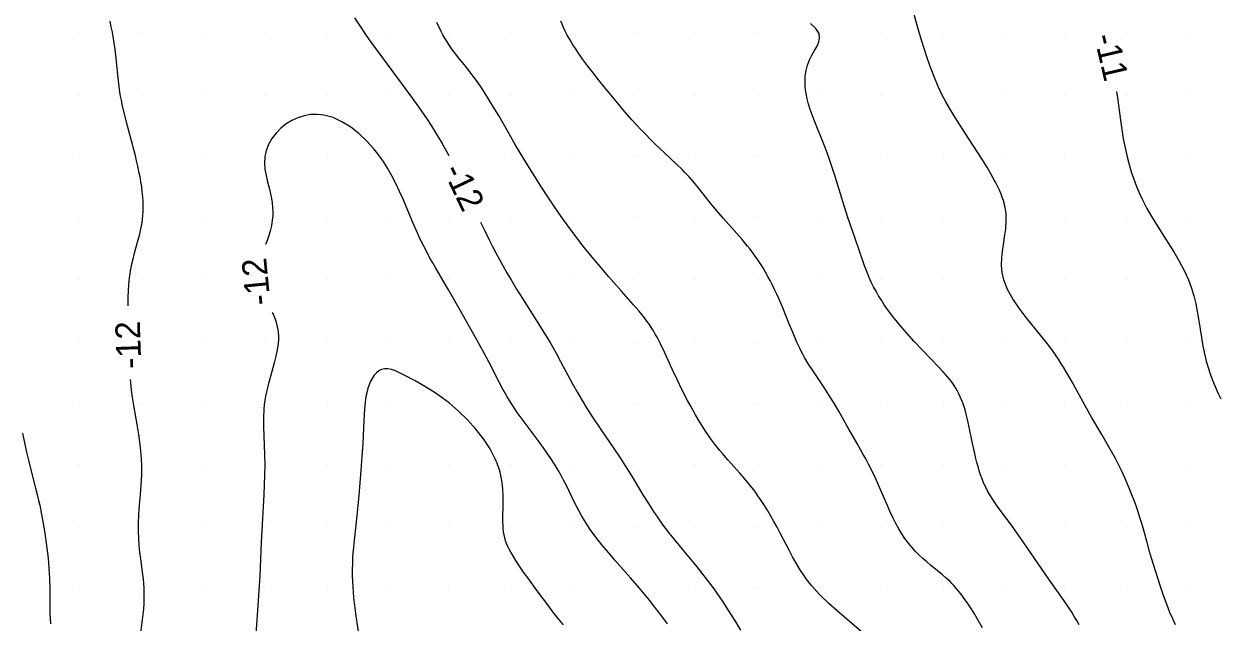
# Model space of a CAD drawing. Extents: x 2602990 to 2605851, y 618069 to 619180.
# Drawn here: x 2604310.5 to 2604407.5, y 618442.2 to 618490.8 of the extents above; entities that cross this region are included whole.
import ezdxf

# ---------------------------------------------------------------- set-up
doc = ezdxf.new("R2010")
doc.units = 0
for name, color, linetype in [('Default', 7, 'Continuous'), ('DTM Contours Major', 7, 'Continuous'), ('DTM Contours Major Text', 7, 'Continuous'), ('DTM Contours Minor', 7, 'Continuous'), ('DTM Contours Minor Text', 7, 'Continuous'), ('Exist DTM Scan Elevation Point', 7, 'Continuous')]:
    doc.layers.add(name, color=color, linetype=linetype)

# ---------------------------------------------------------------- blocks, each defined once
blk = doc.blocks.new('POINT_DISPLAY')
at = {"layer": 'Default'}
blk.add_line((0, 0), (0, 0), dxfattribs=at)

msp = doc.modelspace()

# ---------------------------------------------------------------- linework, layer by layer
at = {"layer": 'DTM Contours Major'}
for points in [[(2604362.701, 618442.082), (2604362.154, 618442.822), (2604361.863, 618443.203), (2604361.563, 618443.589), (2604361.253, 618443.977), (2604360.933, 618444.37), (2604360.427, 618444.973), (2604359.693, 618445.819), (2604358.435, 618447.246), (2604357.899, 618447.87), (2604357.377, 618448.5), (2604356.883, 618449.131), (2604356.43, 618449.757), (2604356.19, 618450.118), (2604355.965, 618450.476), (2604355.755, 618450.832), (2604355.557, 618451.185), (2604355.369, 618451.536), (2604355.19, 618451.886), (2604354.461, 618453.367), (2604354.27, 618453.743), (2604354.067, 618454.123), (2604353.812, 618454.574), (2604353.532, 618455.036), (2604353.225, 618455.511), (2604352.729, 618456.221), (2604352.187, 618456.956), (2604351.054, 618458.474), (2604350.506, 618459.239), (2604350, 618460), (2604349.649, 618460.578), (2604349.329, 618461.147), (2604349.032, 618461.706), (2604348.218, 618463.312), (2604347.828, 618464.049), (2604347.229, 618465.129), (2604345.794, 618467.673), (2604344.918, 618469.2), (2604343.888, 618470.959), (2604343.638, 618471.393), (2604343.392, 618471.831), (2604343.151, 618472.277), (2604342.916, 618472.731), (2604342.715, 618473.14), (2604342.519, 618473.557), (2604342.326, 618473.983), (2604341.945, 618474.86), (2604341.228, 618476.556), (2604340.947, 618477.189), (2604340.647, 618477.822), (2604340.324, 618478.45), (2604339.973, 618479.068), (2604339.807, 618479.337), (2604339.634, 618479.603), (2604339.454, 618479.866), (2604339.266, 618480.126), (2604339.07, 618480.382), (2604338.865, 618480.634), (2604338.285, 618481.278), (2604337.654, 618481.875), (2604336.981, 618482.404), (2604336.276, 618482.845), (2604335.55, 618483.178), (2604334.811, 618483.382), (2604334.268, 618483.44), (2604333.73, 618483.421), (2604333.204, 618483.33), (2604332.694, 618483.171), (2604332.207, 618482.949), (2604331.749, 618482.666), (2604331.311, 618482.315), (2604330.919, 618481.913), (2604330.584, 618481.471), (2604330.312, 618480.998), (2604330.115, 618480.505), (2604330, 618480), (2604329.972, 618479.493), (2604330.014, 618478.986), (2604330.108, 618478.48), (2604330.231, 618477.976), (2604330.363, 618477.475), (2604330.484, 618476.979), (2604330.555, 618476.615), (2604330.609, 618476.254), (2604330.642, 618475.897), (2604330.656, 618475.543), (2604330.649, 618475.193), (2604330.619, 618474.847), (2604330.548, 618474.4), (2604330.444, 618473.963), (2604330.316, 618473.537), (2604330.169, 618473.125), (2604330.073, 618472.883)], [(2604330.604, 618467.357), (2604330.675, 618467.212), (2604330.811, 618466.893), (2604330.926, 618466.564), (2604330.999, 618466.293), (2604331.054, 618466.016), (2604331.091, 618465.732), (2604331.11, 618465.442), (2604331.111, 618465.146), (2604331.092, 618464.843), (2604331.023, 618464.333), (2604330.914, 618463.808), (2604330.777, 618463.269), (2604330.462, 618462.16), (2604330.307, 618461.593), (2604330.223, 618461.256), (2604330.146, 618460.917), (2604330.077, 618460.573), (2604330.017, 618460.224), (2604329.969, 618459.868), (2604329.933, 618459.505), (2604329.899, 618458.812), (2604329.899, 618458.092), (2604329.921, 618457.348), (2604329.983, 618455.798), (2604330, 618455), (2604329.994, 618454.195), (2604329.969, 618453.383), (2604329.929, 618452.57), (2604329.783, 618450.165), (2604329.709, 618448.689), (2604329.593, 618445.975), (2604329.524, 618444.791), (2604329.409, 618443.175), (2604329.272, 618441.269)]]:
    msp.add_lwpolyline(points, dxfattribs=at)
at = {"layer": 'DTM Contours Minor'}
for points in [[(2604403.942, 618441.997), (2604403.707, 618442.502), (2604403.488, 618443.009), (2604403.34, 618443.374), (2604403.199, 618443.739), (2604402.934, 618444.471), (2604402.685, 618445.208), (2604402.327, 618446.312), (2604401.989, 618447.413), (2604401.83, 618447.957), (2604401.597, 618448.79), (2604401.278, 618449.955), (2604401.196, 618450.241), (2604401.05, 618450.719), (2604400.896, 618451.19), (2604400.736, 618451.654), (2604400.572, 618452.108), (2604400.403, 618452.55), (2604400.132, 618453.226), (2604399.825, 618453.939), (2604399.548, 618454.536), (2604399.276, 618455.08), (2604399.053, 618455.503), (2604398.731, 618456.087), (2604397.945, 618457.454), (2604397.13, 618458.866), (2604396.584, 618459.832), (2604395.467, 618461.853), (2604395.046, 618462.584), (2604394.847, 618462.916), (2604394.641, 618463.248), (2604394.426, 618463.582), (2604394.2, 618463.92), (2604393.96, 618464.261), (2604393.656, 618464.674), (2604393.33, 618465.096), (2604392.982, 618465.532), (2604391.819, 618466.955), (2604391.247, 618467.702), (2604390.73, 618468.463), (2604390.302, 618469.232), (2604390, 618470), (2604389.867, 618470.606), (2604389.815, 618471.203), (2604389.827, 618471.786), (2604389.883, 618472.349), (2604389.962, 618472.888), (2604390.086, 618473.656), (2604390.151, 618474.144), (2604390.174, 618474.377), (2604390.191, 618474.602), (2604390.2, 618474.942), (2604390.195, 618475.179), (2604390.178, 618475.41), (2604390.139, 618475.71), (2604390.105, 618475.895), (2604390.064, 618476.079), (2604390.016, 618476.262), (2604389.962, 618476.447), (2604389.9, 618476.632), (2604389.78, 618476.954), (2604389.643, 618477.279), (2604389.49, 618477.608), (2604389.324, 618477.939), (2604389.146, 618478.271), (2604388.958, 618478.604), (2604388.669, 618479.093), (2604388.208, 618479.835), (2604387.221, 618481.383), (2604386.181, 618482.97), (2604385.879, 618483.444), (2604385.578, 618483.939), (2604385.284, 618484.457), (2604385, 618485), (2604384.672, 618485.701), (2604384.364, 618486.434), (2604384.077, 618487.187), (2604383.809, 618487.951), (2604383.559, 618488.714), (2604383.326, 618489.466), (2604383.033, 618490.46), (2604382.497, 618492.335)], [(2604317.42, 618490.993), (2604317.517, 618490.548), (2604317.606, 618490.102), (2604317.669, 618489.754), (2604317.727, 618489.406), (2604317.827, 618488.708), (2604317.91, 618488.004), (2604318.047, 618486.628), (2604318.097, 618486.167), (2604318.154, 618485.706), (2604318.221, 618485.245), (2604318.277, 618484.913), (2604318.34, 618484.581), (2604318.409, 618484.249), (2604318.562, 618483.578), (2604318.778, 618482.723), (2604319.339, 618480.619), (2604319.474, 618480.093), (2604319.579, 618479.661), (2604319.678, 618479.231), (2604319.769, 618478.806), (2604319.852, 618478.385), (2604319.925, 618477.968), (2604319.987, 618477.557), (2604320.038, 618477.151), (2604320.076, 618476.751), (2604320.1, 618476.356), (2604320.109, 618475.967), (2604320.103, 618475.584), (2604320.081, 618475.207), (2604320.054, 618474.937), (2604320.018, 618474.67), (2604319.975, 618474.405), (2604319.925, 618474.141), (2604319.869, 618473.877), (2604319.807, 618473.614), (2604319.708, 618473.232), (2604319.389, 618472.073), (2604319.288, 618471.681), (2604319.195, 618471.285), (2604319.14, 618471.018), (2604319.09, 618470.749), (2604319.046, 618470.476), (2604319.007, 618470.202), (2604318.974, 618469.924), (2604318.946, 618469.643), (2604318.91, 618469.124), (2604318.888, 618468.599), (2604318.879, 618468.069), (2604318.879, 618467.909)], [(2604337.294, 618491.273), (2604337.771, 618490.542), (2604338.133, 618490.006), (2604338.494, 618489.486), (2604338.851, 618488.983), (2604339.553, 618488.021), (2604341.458, 618485.471), (2604342.002, 618484.727), (2604342.492, 618484.04), (2604342.973, 618483.342), (2604343.212, 618482.985), (2604343.513, 618482.526), (2604343.813, 618482.054), (2604344.113, 618481.567), (2604344.411, 618481.064), (2604344.707, 618480.542), (2604344.943, 618480.106)], [(2604378.625, 618441.269), (2604376.463, 618443.14), (2604375.803, 618443.736), (2604375.54, 618443.985), (2604375.288, 618444.23), (2604375.048, 618444.474), (2604374.819, 618444.716), (2604374.601, 618444.957), (2604374.394, 618445.2), (2604374.151, 618445.502), (2604373.923, 618445.806), (2604373.706, 618446.114), (2604373.5, 618446.426), (2604373.302, 618446.743), (2604373.111, 618447.065), (2604372.849, 618447.531), (2604372.593, 618448.005), (2604371.842, 618449.451), (2604371.589, 618449.93), (2604371.341, 618450.383), (2604371.088, 618450.829), (2604370.831, 618451.264), (2604370.57, 618451.686), (2604370.306, 618452.094), (2604370.039, 618452.485), (2604369.859, 618452.736), (2604369.678, 618452.98), (2604369.312, 618453.448), (2604368.942, 618453.893), (2604368.567, 618454.321), (2604367.594, 618455.403), (2604367.16, 618455.903), (2604366.946, 618456.16), (2604366.734, 618456.423), (2604366.525, 618456.692), (2604366.277, 618457.026), (2604366.034, 618457.37), (2604365.796, 618457.722), (2604365.563, 618458.081), (2604365.336, 618458.446), (2604364.98, 618459.047), (2604364.587, 618459.748), (2604364.331, 618460.225), (2604363.9, 618461.061), (2604363.482, 618461.91), (2604363.083, 618462.758), (2604362.451, 618464.142), (2604362.134, 618464.804), (2604361.995, 618465.076), (2604361.853, 618465.344), (2604361.707, 618465.607), (2604361.554, 618465.867), (2604361.395, 618466.123), (2604361.227, 618466.375), (2604361.034, 618466.65), (2604360.831, 618466.922), (2604360.618, 618467.194), (2604360.395, 618467.466), (2604359.923, 618468.02), (2604358.972, 618469.094), (2604357.949, 618470.247), (2604357.505, 618470.759), (2604357.06, 618471.283), (2604356.616, 618471.814), (2604356.179, 618472.349), (2604355.752, 618472.883), (2604355.116, 618473.704), (2604354.684, 618474.282), (2604354.068, 618475.138), (2604353.513, 618475.94), (2604352.978, 618476.739), (2604352.462, 618477.534), (2604351.728, 618478.698), (2604351.028, 618479.839), (2604350.369, 618480.938), (2604349.841, 618481.848), (2604349.021, 618483.291), (2604348.665, 618483.898), (2604348.207, 618484.646), (2604347.896, 618485.135), (2604347.509, 618485.721), (2604347.109, 618486.297), (2604346.903, 618486.581), (2604346.691, 618486.861), (2604346.22, 618487.455), (2604345.744, 618488.043), (2604345.511, 618488.339), (2604345.284, 618488.638), (2604345.109, 618488.88), (2604344.941, 618489.125), (2604344.778, 618489.375), (2604344.622, 618489.63), (2604344.472, 618489.891), (2604344.329, 618490.158), (2604344.208, 618490.4), (2604344.093, 618490.649), (2604343.981, 618490.903)], [(2604388.277, 618441.762), (2604387.866, 618442.476), (2604387.607, 618442.904), (2604387.341, 618443.328), (2604387.067, 618443.742), (2604386.788, 618444.143), (2604386.503, 618444.524), (2604386.221, 618444.875), (2604385.932, 618445.204), (2604385.784, 618445.361), (2604385.633, 618445.513), (2604385.321, 618445.805), (2604384.996, 618446.087), (2604384.357, 618446.609), (2604384.05, 618446.858), (2604383.74, 618447.115), (2604383.431, 618447.385), (2604383.125, 618447.669), (2604382.827, 618447.971), (2604382.533, 618448.3), (2604382.25, 618448.649), (2604381.978, 618449.018), (2604381.719, 618449.404), (2604381.472, 618449.807), (2604381.238, 618450.225), (2604380.986, 618450.72), (2604380.748, 618451.229), (2604380.52, 618451.746), (2604379.861, 618453.297), (2604379.592, 618453.899), (2604379.314, 618454.486), (2604379.024, 618455.06), (2604378.799, 618455.481), (2604378.568, 618455.897), (2604378.099, 618456.713), (2604377.42, 618457.89), (2604376.601, 618459.341), (2604376.174, 618460.072), (2604375.83, 618460.633), (2604375.425, 618461.264), (2604374.494, 618462.655), (2604374.157, 618463.177), (2604373.993, 618463.445), (2604373.832, 618463.719), (2604373.696, 618463.964), (2604373.562, 618464.215), (2604373.432, 618464.472), (2604373.18, 618465.003), (2604373.057, 618465.278), (2604372.888, 618465.671), (2604372.556, 618466.485), (2604372.049, 618467.74), (2604371.73, 618468.488), (2604371.564, 618468.859), (2604371.392, 618469.225), (2604371.216, 618469.587), (2604371.035, 618469.944), (2604370.847, 618470.294), (2604370.654, 618470.638), (2604370.455, 618470.974), (2604370.249, 618471.303), (2604370.038, 618471.624), (2604369.82, 618471.936), (2604369.614, 618472.215), (2604369.404, 618472.488), (2604369.191, 618472.754), (2604368.757, 618473.271), (2604368.101, 618474.019), (2604367.243, 618474.987), (2604366.708, 618475.608), (2604366.192, 618476.233), (2604365.181, 618477.517), (2604364.805, 618477.971), (2604364.457, 618478.368), (2604364.09, 618478.76), (2604363.899, 618478.955), (2604363.44, 618479.399), (2604362.442, 618480.329), (2604362.076, 618480.673), (2604361.703, 618481.032), (2604361.323, 618481.406), (2604360.938, 618481.794), (2604360.551, 618482.196), (2604360.163, 618482.611), (2604359.806, 618483.005), (2604359.449, 618483.409), (2604359.094, 618483.822), (2604358.384, 618484.666), (2604357.564, 618485.665), (2604357.106, 618486.234), (2604356.661, 618486.799), (2604356.235, 618487.353), (2604355.836, 618487.891), (2604355.47, 618488.408), (2604355.218, 618488.784), (2604354.986, 618489.148), (2604354.773, 618489.505), (2604354.567, 618489.878), (2604354.376, 618490.251), (2604354.258, 618490.501), (2604354.145, 618490.754), (2604354.036, 618491.011)], [(2604396.108, 618442.019), (2604395.917, 618442.358), (2604395.717, 618442.693), (2604395.508, 618443.026), (2604395.292, 618443.357), (2604394.891, 618443.949), (2604393.713, 618445.641), (2604392.179, 618447.88), (2604391.384, 618449.018), (2604390.665, 618450.019), (2604389.497, 618451.619), (2604389.276, 618451.933), (2604389.064, 618452.249), (2604388.862, 618452.57), (2604388.674, 618452.896), (2604388.5, 618453.23), (2604388.358, 618453.539), (2604388.23, 618453.857), (2604388.112, 618454.181), (2604388.005, 618454.512), (2604387.906, 618454.85), (2604387.814, 618455.194), (2604387.714, 618455.604), (2604387.619, 618456.02), (2604387.443, 618456.86), (2604387.196, 618458.061), (2604387.117, 618458.42), (2604387.035, 618458.772), (2604386.947, 618459.116), (2604386.853, 618459.452), (2604386.751, 618459.777), (2604386.662, 618460.033), (2604386.566, 618460.281), (2604386.463, 618460.522), (2604386.353, 618460.757), (2604386.235, 618460.984), (2604386.108, 618461.206), (2604385.959, 618461.441), (2604385.8, 618461.671), (2604385.632, 618461.895), (2604385.455, 618462.115), (2604385.27, 618462.332), (2604385.078, 618462.547), (2604384.679, 618462.975), (2604383.388, 618464.299), (2604382.72, 618465.006), (2604382.114, 618465.675), (2604381.735, 618466.112), (2604381.359, 618466.564), (2604380.99, 618467.03), (2604380.634, 618467.506), (2604380.295, 618467.991), (2604380.059, 618468.351), (2604379.836, 618468.715), (2604379.626, 618469.082), (2604379.427, 618469.452), (2604379.242, 618469.826), (2604379.069, 618470.204), (2604378.871, 618470.676), (2604378.689, 618471.152), (2604378.52, 618471.628), (2604377.932, 618473.378), (2604377.345, 618475.067), (2604377.036, 618476.011), (2604376.736, 618476.983), (2604376.308, 618478.404), (2604376.156, 618478.889), (2604375.996, 618479.377), (2604375.827, 618479.866), (2604375.663, 618480.312), (2604375.492, 618480.757), (2604374.607, 618482.967), (2604374.44, 618483.408), (2604374.287, 618483.845), (2604374.151, 618484.28), (2604374.037, 618484.71), (2604373.949, 618485.136), (2604373.884, 618485.622), (2604373.862, 618486.098), (2604373.883, 618486.563), (2604373.949, 618487.013), (2604374.062, 618487.447), (2604374.222, 618487.861), (2604374.422, 618488.249), (2604374.638, 618488.619), (2604374.836, 618488.976), (2604374.985, 618489.322), (2604375.05, 618489.662), (2604375, 618490), (2604374.75, 618490.414), (2604374.315, 618490.826)], [(2604399.157, 618485.31), (2604399.226, 618484.796), (2604399.465, 618482.976), (2604399.576, 618482.221), (2604399.699, 618481.468), (2604399.839, 618480.726), (2604400, 618480), (2604400.162, 618479.376), (2604400.344, 618478.768), (2604400.546, 618478.174), (2604400.77, 618477.591), (2604401.015, 618477.018), (2604401.282, 618476.452), (2604401.447, 618476.127), (2604401.619, 618475.803), (2604401.799, 618475.479), (2604401.987, 618475.153), (2604402.387, 618474.493), (2604402.845, 618473.771), (2604403.32, 618473.032), (2604403.792, 618472.282), (2604404.242, 618471.524), (2604404.651, 618470.762), (2604405, 618470), (2604405.241, 618469.346), (2604405.432, 618468.699), (2604405.583, 618468.065), (2604405.702, 618467.447), (2604405.801, 618466.849), (2604406.035, 618465.321), (2604406.158, 618464.62), (2604406.254, 618464.135), (2604406.365, 618463.65), (2604406.428, 618463.405), (2604406.575, 618462.895), (2604406.745, 618462.38), (2604406.937, 618461.864), (2604407.149, 618461.352), (2604407.38, 618460.848), (2604407.629, 618460.357)], [(2604347.523, 618474.69), (2604347.831, 618474.042), (2604348.221, 618473.253), (2604348.49, 618472.723), (2604348.767, 618472.192), (2604349.053, 618471.658), (2604349.352, 618471.116), (2604349.667, 618470.565), (2604350, 618470), (2604350.454, 618469.256), (2604350.929, 618468.497), (2604352.363, 618466.235), (2604352.802, 618465.524), (2604353.165, 618464.916), (2604353.655, 618464.059), (2604354.024, 618463.385), (2604354.984, 618461.575), (2604355.384, 618460.856), (2604355.76, 618460.214), (2604356.126, 618459.621), (2604356.57, 618458.934), (2604357.296, 618457.855), (2604358.339, 618456.329), (2604358.859, 618455.551), (2604359.271, 618454.91), (2604359.737, 618454.154), (2604360.694, 618452.568), (2604361.144, 618451.844), (2604361.558, 618451.209), (2604361.934, 618450.661), (2604362.332, 618450.11), (2604362.54, 618449.833), (2604362.894, 618449.375), (2604363.263, 618448.914), (2604364.025, 618447.985), (2604365.081, 618446.702), (2604365.644, 618445.994), (2604366.185, 618445.288), (2604366.447, 618444.934), (2604366.7, 618444.58), (2604366.946, 618444.226), (2604367.187, 618443.87), (2604367.652, 618443.157), (2604368.132, 618442.385), (2604368.633, 618441.566)], [(2604354.267, 618441.997), (2604353.835, 618442.522), (2604353.404, 618443.07), (2604352.975, 618443.632), (2604352.13, 618444.769), (2604351.375, 618445.798), (2604351.019, 618446.294), (2604350.686, 618446.774), (2604350.379, 618447.237), (2604350.105, 618447.678), (2604349.969, 618447.915), (2604349.844, 618448.147), (2604349.733, 618448.376), (2604349.636, 618448.604), (2604349.552, 618448.832), (2604349.484, 618449.065), (2604349.43, 618449.308), (2604349.39, 618449.557), (2604349.363, 618449.815), (2604349.347, 618450.081), (2604349.34, 618450.357), (2604349.339, 618450.644), (2604349.364, 618451.8), (2604349.362, 618452.424), (2604349.33, 618453.07), (2604349.25, 618453.734), (2604349.106, 618454.41), (2604349.056, 618454.587), (2604349, 618454.764), (2604348.939, 618454.942), (2604348.872, 618455.121), (2604348.799, 618455.3), (2604348.721, 618455.479), (2604348.292, 618456.298), (2604347.76, 618457.111), (2604347.145, 618457.902), (2604346.467, 618458.657), (2604345.745, 618459.361), (2604345, 618460), (2604344.417, 618460.443), (2604343.838, 618460.842), (2604343.271, 618461.201), (2604342.723, 618461.523), (2604342.202, 618461.814), (2604341.318, 618462.285), (2604340.951, 618462.468), (2604340.612, 618462.618), (2604340.297, 618462.727), (2604340.005, 618462.787), (2604339.734, 618462.79), (2604339.493, 618462.736), (2604339.27, 618462.627), (2604339.065, 618462.467), (2604338.879, 618462.262), (2604338.714, 618462.014), (2604338.569, 618461.728), (2604338.471, 618461.485), (2604338.386, 618461.223), (2604338.311, 618460.945), (2604338.247, 618460.652), (2604338.193, 618460.345), (2604338.148, 618460.026), (2604338.098, 618459.561), (2604338.062, 618459.081), (2604338.035, 618458.589), (2604337.96, 618456.728), (2604337.899, 618455.67), (2604337.817, 618454.558), (2604337.639, 618452.505), (2604337.492, 618450.893), (2604337.409, 618450.092), (2604337.238, 618448.624), (2604337.2, 618448.252), (2604337.168, 618447.878), (2604337.137, 618447.421), (2604337.116, 618446.959), (2604337.106, 618446.493), (2604337.106, 618446.025), (2604337.118, 618445.554), (2604337.142, 618445.082), (2604337.173, 618444.651), (2604337.214, 618444.219), (2604337.261, 618443.787), (2604337.372, 618442.922), (2604337.745, 618440.332)], [(2604319.074, 618461.914), (2604319.1, 618461.656), (2604319.17, 618461.062), (2604319.254, 618460.448), (2604319.351, 618459.815), (2604319.62, 618458.263), (2604319.753, 618457.46), (2604319.869, 618456.646), (2604319.955, 618455.824), (2604320, 618455), (2604319.995, 618454.175), (2604319.952, 618453.356), (2604319.887, 618452.548), (2604319.816, 618451.755), (2604319.755, 618450.979), (2604319.721, 618450.226), (2604319.722, 618449.617), (2604319.747, 618449.026), (2604319.791, 618448.451), (2604319.849, 618447.893), (2604319.916, 618447.351), (2604320.082, 618446.088), (2604320.124, 618445.728), (2604320.159, 618445.374), (2604320.185, 618445.023), (2604320.201, 618444.675), (2604320.203, 618444.208), (2604320.185, 618443.747), (2604320.153, 618443.291), (2604320.108, 618442.843), (2604320.055, 618442.404), (2604319.858, 618440.953)], [(2604310.334, 618457.558), (2604310.491, 618456.773), (2604310.662, 618456.009), (2604310.841, 618455.27), (2604311.128, 618454.153), (2604311.403, 618453.098), (2604311.53, 618452.591), (2604311.649, 618452.097), (2604311.734, 618451.714), (2604311.887, 618450.965), (2604312.021, 618450.233), (2604312.148, 618449.46), (2604312.268, 618448.643), (2604312.322, 618448.234), (2604312.37, 618447.825), (2604312.413, 618447.414), (2604312.449, 618447.007), (2604312.48, 618446.599), (2604312.505, 618446.19), (2604312.525, 618445.779), (2604312.55, 618444.955), (2604312.571, 618442.894), (2604312.582, 618442.485), (2604312.6, 618442.08)]]:
    msp.add_lwpolyline(points, dxfattribs=at)

# ---------------------------------------------------------------- block references
at = {"layer": 'Exist DTM Scan Elevation Point', "xscale": 1.3123333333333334, "yscale": 1.3123333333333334}
for p in [(2604315, 618490), (2604320, 618490), (2604325, 618490), (2604330, 618490), (2604335, 618490), (2604340, 618490), (2604345, 618490), (2604350, 618490), (2604355, 618490), (2604360, 618490), (2604365, 618490), (2604370, 618490), (2604375, 618490), (2604380, 618490), (2604385, 618490), (2604390, 618490), (2604395, 618490), (2604400, 618490), (2604405, 618490), (2604315, 618485), (2604320, 618485), (2604325, 618485), (2604330, 618485), (2604335, 618485), (2604340, 618485), (2604345, 618485), (2604350, 618485), (2604355, 618485), (2604360, 618485), (2604365, 618485), (2604370, 618485), (2604375, 618485), (2604380, 618485), (2604385, 618485), (2604390, 618485), (2604395, 618485), (2604400, 618485), (2604405, 618485), (2604315, 618480), (2604320, 618480), (2604325, 618480), (2604330, 618480), (2604335, 618480), (2604340, 618480), (2604345, 618480), (2604350, 618480), (2604355, 618480), (2604360, 618480), (2604365, 618480), (2604370, 618480), (2604375, 618480), (2604380, 618480), (2604385, 618480), (2604390, 618480), (2604395, 618480), (2604400, 618480), (2604405, 618480), (2604315, 618475), (2604320, 618475), (2604325, 618475), (2604330, 618475), (2604335, 618475), (2604340, 618475), (2604345, 618475), (2604350, 618475), (2604355, 618475), (2604360, 618475), (2604365, 618475), (2604370, 618475), (2604375, 618475), (2604380, 618475), (2604385, 618475), (2604390, 618475), (2604395, 618475), (2604400, 618475), (2604405, 618475), (2604315, 618470), (2604320, 618470), (2604325, 618470), (2604330, 618470), (2604335, 618470), (2604340, 618470), (2604345, 618470), (2604350, 618470), (2604355, 618470), (2604360, 618470), (2604365, 618470), (2604370, 618470), (2604375, 618470), (2604380, 618470), (2604385, 618470), (2604390, 618470), (2604395, 618470), (2604400, 618470), (2604405, 618470), (2604315, 618465), (2604320, 618465), (2604325, 618465), (2604330, 618465), (2604335, 618465), (2604340, 618465), (2604345, 618465), (2604350, 618465), (2604355, 618465), (2604360, 618465), (2604365, 618465), (2604370, 618465), (2604375, 618465), (2604380, 618465), (2604385, 618465), (2604390, 618465), (2604395, 618465), (2604400, 618465), (2604405, 618465), (2604315, 618460), (2604320, 618460), (2604325, 618460), (2604330, 618460), (2604335, 618460), (2604340, 618460), (2604345, 618460), (2604350, 618460), (2604355, 618460), (2604360, 618460), (2604365, 618460), (2604370, 618460), (2604375, 618460), (2604380, 618460), (2604385, 618460), (2604390, 618460), (2604395, 618460), (2604400, 618460), (2604405, 618460), (2604315, 618455), (2604320, 618455), (2604325, 618455), (2604330, 618455), (2604335, 618455), (2604340, 618455), (2604345, 618455), (2604350, 618455), (2604355, 618455), (2604360, 618455), (2604365, 618455), (2604370, 618455), (2604375, 618455), (2604380, 618455), (2604385, 618455), (2604390, 618455), (2604395, 618455), (2604400, 618455), (2604405, 618455), (2604315, 618450), (2604320, 618450), (2604325, 618450), (2604330, 618450), (2604335, 618450), (2604340, 618450), (2604345, 618450), (2604350, 618450), (2604355, 618450), (2604360, 618450), (2604365, 618450), (2604370, 618450), (2604375, 618450), (2604380, 618450), (2604385, 618450), (2604390, 618450), (2604395, 618450), (2604400, 618450), (2604405, 618450), (2604315, 618445), (2604320, 618445), (2604325, 618445), (2604330, 618445), (2604335, 618445), (2604340, 618445), (2604345, 618445), (2604350, 618445), (2604355, 618445), (2604360, 618445), (2604365, 618445), (2604370, 618445), (2604375, 618445), (2604380, 618445), (2604385, 618445), (2604390, 618445), (2604395, 618445), (2604400, 618445), (2604405, 618445)]:
    msp.add_blockref('POINT_DISPLAY', p, dxfattribs=at)

# ---------------------------------------------------------------- texts
at = {"layer": 'DTM Contours Major Text'}
msp.add_text('-12', height=2, rotation=95.48886, dxfattribs=at).set_placement((2604330.48, 618468.023))
at = {"layer": 'DTM Contours Minor Text'}
for s, rotation, p in [('-11', 283.16188, (2604397.309, 618489.777)), ('-12', 295.46885, (2604344.445, 618478.893)), ('-12', 91.86158, (2604319.987, 618462.825))]:
    msp.add_text(s, height=2, rotation=rotation, dxfattribs=at).set_placement(p)

doc.saveas('drawing.dxf')
